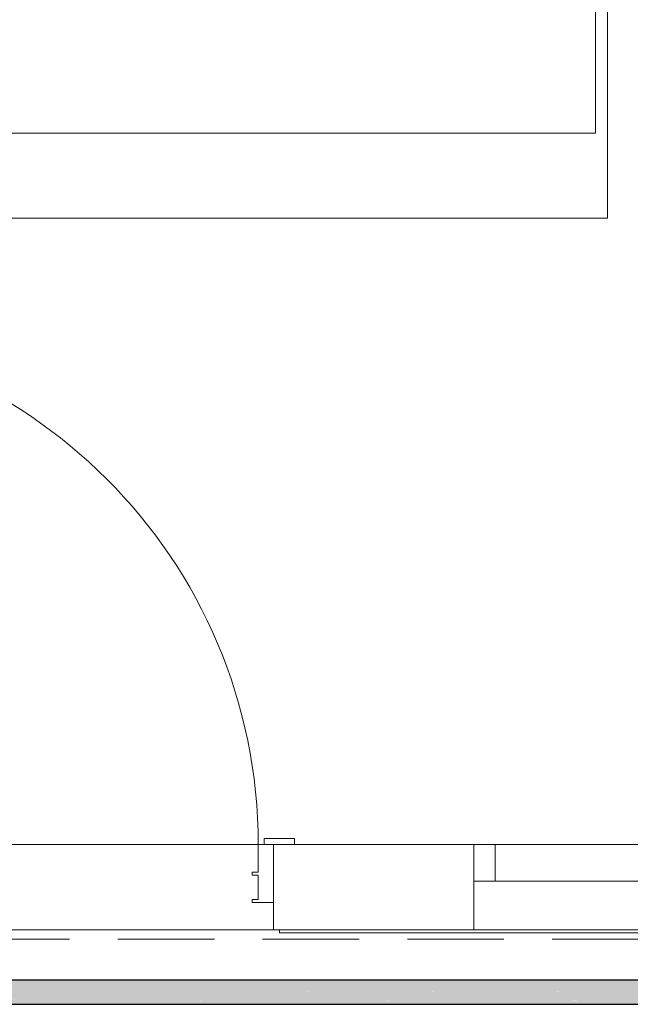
# Model space of a CAD drawing. Header units: millimetres. Extents: x 567 to 934, y -1 to 364.
# Tile 484 of 656: x 768.29 to 770.3, y 43.24 to 46.48. Entities that reach past the tile are written whole.
import ezdxf

# ---------------------------------------------------------------- set-up
doc = ezdxf.new("R2010")
doc.units = ezdxf.units.MM
doc.header["$MEASUREMENT"] = 0
doc.linetypes.add('HIDDEN2', pattern=[0.47625, 0.3175, -0.15875])
doc.layers.add('AF-Condutos', color=140, linetype='Continuous', lineweight=25)
doc.layers.add('DI-Detalhes', color=1, linetype='HIDDEN2', lineweight=9)
doc.layers.add('ARQ FINA', color=8, linetype='Continuous')

msp = doc.modelspace()

# ---------------------------------------------------------------- hatches: boundary and pattern name
at = {"layer": 'AF-Condutos', "linetype": 'Continuous'}
for points in [[(767.5978, 43.3199), (767.5978, 43.3198), (773.6236, 43.3148), (773.6236, 43.3199)], [(773.6436, 43.3148), (767.5978, 43.3198), (767.5978, 43.3148)], [(767.5978, 43.3148), (767.5978, 43.3145), (773.6236, 43.3037), (773.6236, 43.3148)], [(773.6436, 43.3037), (767.5978, 43.3145), (767.5978, 43.3037)], [(767.5978, 43.3037), (767.5978, 43.3032), (773.6236, 43.2885), (773.6236, 43.3037)], [(773.6436, 43.2885), (767.5978, 43.3032), (767.5978, 43.2885)], [(767.5978, 43.2885), (767.5978, 43.288), (773.6236, 43.2719), (773.6236, 43.2885)], [(773.6436, 43.2718), (767.5978, 43.288), (767.5978, 43.2718)], [(767.5978, 43.2714), (773.6236, 43.2567), (773.6236, 43.2718), (767.5978, 43.2718)], [(773.6436, 43.2567), (767.5978, 43.2714), (767.5978, 43.2567)], [(767.5978, 43.2563), (773.6236, 43.2456), (773.6236, 43.2567), (767.5978, 43.2567)], [(773.6436, 43.2455), (767.5978, 43.2563), (767.5978, 43.2455)], [(767.5978, 43.2454), (773.6236, 43.2404), (773.6236, 43.2455), (767.5978, 43.2455)], [(773.6436, 43.2404), (767.5978, 43.2454), (767.5978, 43.2404)]]:
    msp.add_hatch(color=151, dxfattribs=at).paths.add_polyline_path(points)

# ---------------------------------------------------------------- linework, layer by layer
at = {"layer": 'AF-Condutos'}
for p, q in [((773.6236, 43.3199), (767.5978, 43.3199)), ((767.5978, 43.2404), (773.6436, 43.2404))]:
    msp.add_line(p, q, dxfattribs=at)
at = {"layer": 'ARQ FINA', "lineweight": 5}
for p, q in [((770.1878, 46.6054), (770.1878, 46.1054)), ((770.2278, 45.8254), (770.2278, 46.6054)), ((770.1878, 46.1054), (767.1278, 46.1054)), ((767.1278, 45.8254), (770.2278, 45.8254)), ((769.1978, 43.7854), (769.0978, 43.7854)), ((769.0978, 43.7854), (769.0978, 43.7654)), ((769.1978, 43.7654), (769.1978, 43.7854)), ((767.4578, 43.7654), (769.0778, 43.7654)), ((769.1278, 43.7654), (769.0778, 43.7654)), ((769.0778, 43.7654), (769.0778, 43.6754)), ((769.0978, 43.7654), (769.1978, 43.7654)), ((769.1278, 43.5754), (769.1278, 43.7654)), ((769.7878, 43.7654), (769.1278, 43.7654)), ((769.1278, 43.7654), (769.1278, 43.4854)), ((769.7878, 43.7654), (769.8578, 43.7654)), ((769.7878, 43.6454), (769.7878, 43.7654)), ((769.8578, 43.7654), (769.8578, 43.6454)), ((769.8578, 43.7654), (770.8128, 43.7654)), ((769.0778, 43.6754), (769.0578, 43.6754)), ((769.0578, 43.6754), (769.0578, 43.6654)), ((769.0578, 43.6654), (769.0778, 43.6654)), ((769.0778, 43.6654), (769.0778, 43.5854)), ((773.9278, 43.6454), (769.7878, 43.6454)), ((769.7878, 43.6454), (769.7878, 43.4854)), ((769.0778, 43.5854), (769.0578, 43.5854)), ((769.0578, 43.5854), (769.0578, 43.5754)), ((769.0578, 43.5754), (769.1278, 43.5754)), ((769.1278, 43.4854), (767.3278, 43.4854)), ((769.1278, 43.4854), (769.7878, 43.4854)), ((769.1478, 43.4754), (769.1478, 43.4854)), ((769.7878, 43.4854), (773.9278, 43.4854)), ((769.1478, 43.4754), (774.0978, 43.4754))]:
    msp.add_line(p, q, dxfattribs=at)
msp.add_arc((767.3778, 43.7654), 1.7, 0, 90, dxfattribs=at)
at = {"layer": 'DI-Detalhes'}
msp.add_lwpolyline([(766.9734, 51.0516), (774.1724, 51.0516), (774.1724, 43.4546), (766.9734, 43.4546), (766.9734, 51.0516)], dxfattribs=at)

doc.saveas('drawing.dxf')
